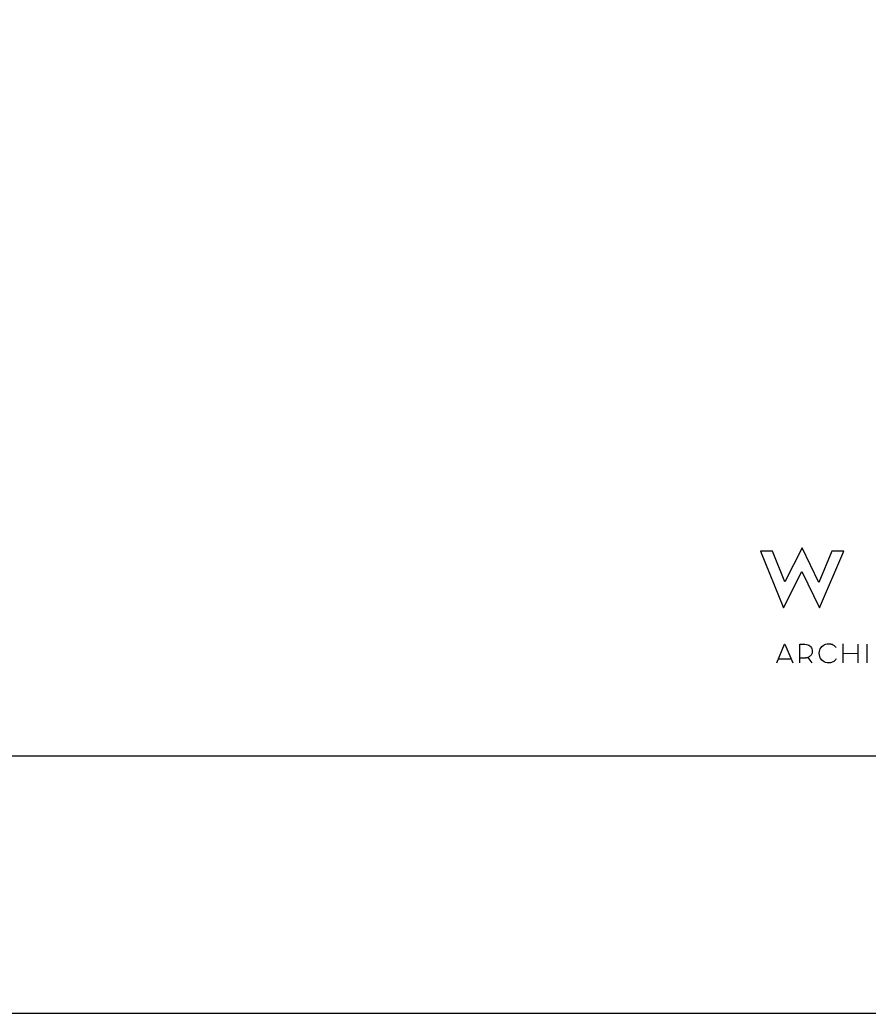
# Model space of a CAD drawing. Extents: x 0 to 69.5, y -4.5 to 22.
# Drawn here: x 2.442 to 4.093, y 0 to 1.933 of the extents above; entities that cross this region are included whole.
import ezdxf

# ---------------------------------------------------------------- set-up
doc = ezdxf.new("R2010")
doc.units = 0
doc.layers.add('SH_Border', color=7, linetype='Continuous')
doc.layers.add('SH_Data', color=7, linetype='Continuous')

msp = doc.modelspace()

# ---------------------------------------------------------------- linework, layer by layer
at = {"layer": 'SH_Border'}
msp.add_lwpolyline([(1.5, 21.5), (33.5, 21.5), (33.5, 0.5), (1.5, 0.5)], close=True, dxfattribs=at)
at = {"layer": 'SH_Data'}
for p, q in [((3.9155, 0.6818), (3.9307, 0.7185)), ((3.9307, 0.7185), (3.9313, 0.7185)), ((3.9313, 0.7185), (3.9469, 0.6818)), ((3.9604, 0.6818), (3.9604, 0.7181)), ((3.9604, 0.7181), (3.9692, 0.7181)), ((3.9692, 0.7181), (3.9702, 0.7181)), ((3.9702, 0.7181), (3.9732, 0.7178)), ((3.9732, 0.7178), (3.9759, 0.7171)), ((3.9759, 0.7171), (3.9782, 0.7162)), ((3.9782, 0.7162), (3.9802, 0.7149)), ((4.0035, 0.7138), (4.0056, 0.7156)), ((4.0056, 0.7156), (4.008, 0.717)), ((4.008, 0.717), (4.0106, 0.7181)), ((4.0106, 0.7181), (4.0135, 0.7188)), ((4.0135, 0.7188), (4.0164, 0.719)), ((4.0164, 0.719), (4.0183, 0.7189)), ((4.0183, 0.7189), (4.02, 0.7187)), ((4.02, 0.7187), (4.0217, 0.7184)), ((4.0217, 0.7184), (4.0233, 0.7179)), ((4.0233, 0.7179), (4.0247, 0.7172)), ((4.0247, 0.7172), (4.0261, 0.7164)), ((4.0261, 0.7164), (4.0274, 0.7155)), ((4.0274, 0.7155), (4.0286, 0.7144)), ((4.0447, 0.6821), (4.0447, 0.7188)), ((4.0731, 0.7184), (4.0731, 0.6817)), ((4.0911, 0.7184), (4.0911, 0.6817)), ((3.9802, 0.7149), (3.9818, 0.7132)), ((3.9823, 0.6967), (3.9813, 0.6956)), ((3.9818, 0.7132), (3.9831, 0.7113)), ((3.9831, 0.6979), (3.9823, 0.6967)), ((3.9831, 0.7113), (3.984, 0.7091)), ((3.9838, 0.6993), (3.9831, 0.6979)), ((3.9842, 0.7008), (3.9838, 0.6993)), ((3.984, 0.7091), (3.9845, 0.7067)), ((3.9845, 0.7024), (3.9842, 0.7008)), ((3.9845, 0.7067), (3.9847, 0.7042)), ((3.9847, 0.7042), (3.9845, 0.7024)), ((3.9982, 0.7004), (3.9984, 0.7036)), ((3.9984, 0.6973), (3.9982, 0.7004)), ((3.9984, 0.7036), (3.9991, 0.7065)), ((3.9991, 0.6943), (3.9984, 0.6973)), ((3.9991, 0.7065), (4.0002, 0.7092)), ((4.0002, 0.7092), (4.0017, 0.7116)), ((4.0017, 0.7116), (4.0035, 0.7138)), ((4.0286, 0.7144), (4.0297, 0.7132)), ((4.0297, 0.7132), (4.0306, 0.7118)), ((4.0447, 0.7004), (4.0731, 0.7001)), ((3.9187, 0.6896), (3.9436, 0.6896)), ((3.966, 0.6911), (3.9604, 0.6911)), ((3.9704, 0.6912), (3.966, 0.6911)), ((3.9707, 0.6912), (3.9704, 0.6912)), ((3.971, 0.6912), (3.9707, 0.6912)), ((3.9714, 0.6913), (3.971, 0.6912)), ((3.9717, 0.6913), (3.9714, 0.6913)), ((3.972, 0.6913), (3.9717, 0.6913)), ((3.9723, 0.6913), (3.972, 0.6913)), ((3.9737, 0.6916), (3.9723, 0.6913)), ((3.9775, 0.693), (3.9763, 0.6925)), ((3.9763, 0.6925), (3.9835, 0.6818)), ((3.9789, 0.6937), (3.9775, 0.693)), ((3.9802, 0.6946), (3.9789, 0.6937)), ((3.9813, 0.6956), (3.9802, 0.6946)), ((4.0002, 0.6916), (3.9991, 0.6943)), ((4.0017, 0.6892), (4.0002, 0.6916)), ((4.0035, 0.6871), (4.0017, 0.6892)), ((4.0056, 0.6852), (4.0035, 0.6871)), ((4.008, 0.6838), (4.0056, 0.6852)), ((4.0106, 0.6827), (4.008, 0.6838)), ((4.0135, 0.682), (4.0106, 0.6827)), ((4.0164, 0.6818), (4.0135, 0.682)), ((4.0184, 0.6819), (4.0164, 0.6818)), ((4.0202, 0.6821), (4.0184, 0.6819)), ((4.0219, 0.6826), (4.0202, 0.6821)), ((4.0236, 0.6831), (4.0219, 0.6826)), ((4.0251, 0.6839), (4.0236, 0.6831)), ((4.0266, 0.6847), (4.0251, 0.6839)), ((4.0279, 0.6858), (4.0266, 0.6847)), ((4.0291, 0.6869), (4.0279, 0.6858)), ((4.0302, 0.6882), (4.0291, 0.6869)), ((4.0312, 0.6895), (4.0302, 0.6882))]:
    msp.add_line(p, q, dxfattribs=at)
msp.add_lwpolyline([(0, 0), (34, 0), (34, 22), (0, 22)], close=True, dxfattribs=at)
for points in [[(3.931, 0.8396), (3.9072, 0.8991), (3.8838, 0.8991), (3.9285, 0.7888), (3.9643, 0.8596), (3.9987, 0.7889), (4.0462, 0.8991), (4.0229, 0.8991), (3.9971, 0.838), (3.9648, 0.9055), (3.931, 0.8396)], [(3.931, 0.8396), (3.9072, 0.8991), (3.8838, 0.8991), (3.9285, 0.7888), (3.9643, 0.8596), (3.9987, 0.7889), (4.0462, 0.8991), (4.0229, 0.8991), (3.9971, 0.838), (3.9648, 0.9055), (3.931, 0.8396)], [(3.9737, 0.6916), (3.9751, 0.692), (3.9763, 0.6925)]]:
    msp.add_lwpolyline(points, dxfattribs=at)

doc.saveas('drawing.dxf')
